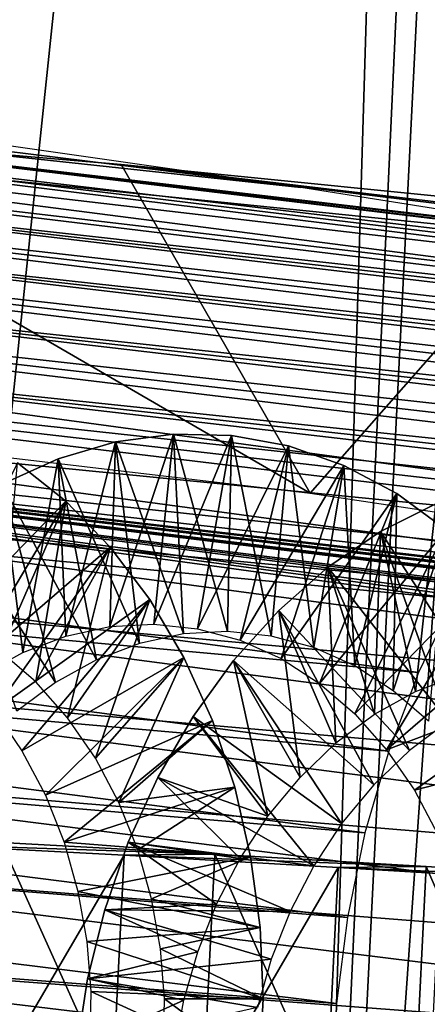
# Model space of a CAD drawing. Header units: millimetres. Extents: x -99 to 221, y -61 to 39.
# Tile 410 of 656: x 188.96 to 190.43, y -51.83 to -48.29. Entities that reach past the tile are written whole.
import ezdxf

# ---------------------------------------------------------------- set-up
doc = ezdxf.new("R2010")
doc.units = ezdxf.units.MM
doc.header["$LTSCALE"] = 33.374815
for name, color, linetype in [('122', 7, 'CONTINUOUS'), ('123', 7, 'CONTINUOUS'), ('127', 7, 'CONTINUOUS'), ('135', 7, 'CONTINUOUS'), ('136', 7, 'CONTINUOUS'), ('138', 7, 'CONTINUOUS'), ('151', 7, 'CONTINUOUS'), ('33', 7, 'CONTINUOUS'), ('34', 7, 'CONTINUOUS'), ('87', 7, 'CONTINUOUS'), ('88', 7, 'CONTINUOUS')]:
    doc.layers.add(name, color=color, linetype=linetype)

msp = doc.modelspace()

# ---------------------------------------------------------------- linework, layer by layer
at = {"layer": '122', "color": 7, "linetype": 'Continuous'}
for points in [[(184.4275, -48.4444, -219.4162), (184.6606, -48.3515, -219.1923), (205.2551, -50.9006, -240.0365), (184.4275, -48.4444, -219.4162)], [(205.2551, -50.9006, -240.0365), (184.6606, -48.3515, -219.1923), (205.3605, -50.8552, -239.9356), (205.2551, -50.9006, -240.0365)], [(205.3605, -50.8552, -239.9356), (184.6606, -48.3515, -219.1923), (205.4671, -50.8185, -239.8327), (205.3605, -50.8552, -239.9356)], [(205.4671, -50.8185, -239.8327), (184.6606, -48.3515, -219.1923), (187.7356, -48.6732, -222.0303), (205.4671, -50.8185, -239.8327)], [(184.2012, -48.5728, -219.6296), (184.4275, -48.4444, -219.4162), (205.1514, -50.9545, -240.1348), (184.2012, -48.5728, -219.6296)], [(205.1514, -50.9545, -240.1348), (184.4275, -48.4444, -219.4162), (205.2551, -50.9006, -240.0365), (205.1514, -50.9545, -240.1348)], [(183.9849, -48.7351, -219.8296), (184.2012, -48.5728, -219.6296), (204.9504, -51.087, -240.3225), (183.9849, -48.7351, -219.8296)], [(205.0498, -51.0167, -240.2302), (184.2012, -48.5728, -219.6296), (205.1514, -50.9545, -240.1348), (205.0498, -51.0167, -240.2302)], [(204.9504, -51.087, -240.3225), (184.2012, -48.5728, -219.6296), (205.0498, -51.0167, -240.2302), (204.9504, -51.087, -240.3225)], [(189.3261, -48.8089, -223.2545), (198.1891, -49.9039, -232.3424), (187.7356, -48.6732, -222.0303), (189.3261, -48.8089, -223.2545)], [(205.5747, -50.7905, -239.7279), (205.4671, -50.8185, -239.8327), (187.7356, -48.6732, -222.0303), (205.5747, -50.7905, -239.7279)], [(205.5747, -50.7905, -239.7279), (187.7356, -48.6732, -222.0303), (201.9065, -50.3501, -236.0597), (205.5747, -50.7905, -239.7279)], [(198.1891, -49.9039, -232.3424), (201.9065, -50.3501, -236.0597), (187.7356, -48.6732, -222.0303), (198.1891, -49.9039, -232.3424)], [(183.7812, -48.9294, -220.014), (183.9849, -48.7351, -219.8296), (204.7603, -51.2508, -240.4963), (183.7812, -48.9294, -220.014)], [(204.7603, -51.2508, -240.4963), (183.9849, -48.7351, -219.8296), (204.8538, -51.1651, -240.4113), (204.7603, -51.2508, -240.4963)], [(204.8538, -51.1651, -240.4113), (183.9849, -48.7351, -219.8296), (204.9504, -51.087, -240.3225), (204.8538, -51.1651, -240.4113)], [(197.1589, -49.7375, -230.9942), (198.1891, -49.9039, -232.3424), (189.3261, -48.8089, -223.2545), (197.1589, -49.7375, -230.9942)], [(190.9067, -48.9666, -224.4708), (197.1589, -49.7375, -230.9942), (189.3261, -48.8089, -223.2545), (190.9067, -48.9666, -224.4708)], [(183.5926, -49.153, -220.1802), (183.7812, -48.9294, -220.014), (204.5836, -51.4437, -240.6537), (183.5926, -49.153, -220.1802)], [(204.5836, -51.4437, -240.6537), (183.7812, -48.9294, -220.014), (204.6701, -51.3438, -240.5772), (204.5836, -51.4437, -240.6537)], [(204.6701, -51.3438, -240.5772), (183.7812, -48.9294, -220.014), (204.7603, -51.2508, -240.4963), (204.6701, -51.3438, -240.5772)], [(183.4216, -49.4032, -220.3262), (183.5926, -49.153, -220.1802), (204.4228, -51.663, -240.7926), (183.4216, -49.4032, -220.3262)], [(204.4228, -51.663, -240.7926), (183.5926, -49.153, -220.1802), (204.5011, -51.5502, -240.7256), (204.4228, -51.663, -240.7926)], [(204.5011, -51.5502, -240.7256), (183.5926, -49.153, -220.1802), (204.5836, -51.4437, -240.6537), (204.5011, -51.5502, -240.7256)], [(183.2702, -49.677, -220.4502), (183.4216, -49.4032, -220.3262), (190.5234, -50.3698, -227.447), (183.2702, -49.677, -220.4502)], [(204.3491, -51.7816, -240.8544), (183.4216, -49.4032, -220.3262), (204.4228, -51.663, -240.7926), (204.3491, -51.7816, -240.8544)], [(183.4216, -49.4032, -220.3262), (204.3491, -51.7816, -240.8544), (202.8214, -51.6584, -239.4053), (183.4216, -49.4032, -220.3262)], [(201.9634, -51.5684, -238.571), (183.4216, -49.4032, -220.3262), (202.3928, -51.6135, -238.9886), (201.9634, -51.5684, -238.571)], [(183.4216, -49.4032, -220.3262), (201.9634, -51.5684, -238.571), (199.9614, -51.3584, -236.6243), (183.4216, -49.4032, -220.3262)], [(202.3928, -51.6135, -238.9886), (183.4216, -49.4032, -220.3262), (202.8214, -51.6584, -239.4053), (202.3928, -51.6135, -238.9886)], [(199.1034, -51.2685, -235.79), (183.4216, -49.4032, -220.3262), (199.5328, -51.3135, -236.2076), (199.1034, -51.2685, -235.79)], [(183.4216, -49.4032, -220.3262), (199.1034, -51.2685, -235.79), (197.1014, -51.0586, -233.8433), (183.4216, -49.4032, -220.3262)], [(199.5328, -51.3135, -236.2076), (183.4216, -49.4032, -220.3262), (199.9614, -51.3584, -236.6243), (199.5328, -51.3135, -236.2076)], [(196.2434, -50.9687, -233.009), (183.4216, -49.4032, -220.3262), (196.6728, -51.0137, -233.4266), (196.2434, -50.9687, -233.009)], [(183.4216, -49.4032, -220.3262), (196.2434, -50.9687, -233.009), (193.5264, -50.6841, -230.3671), (183.4216, -49.4032, -220.3262)], [(196.6728, -51.0137, -233.4266), (183.4216, -49.4032, -220.3262), (197.1014, -51.0586, -233.8433), (196.6728, -51.0137, -233.4266)], [(190.5234, -50.3698, -227.447), (183.4216, -49.4032, -220.3262), (190.9528, -50.4147, -227.8645), (190.5234, -50.3698, -227.447)], [(190.9528, -50.4147, -227.8645), (183.4216, -49.4032, -220.3262), (191.3814, -50.4596, -228.2813), (190.9528, -50.4147, -227.8645)], [(191.3814, -50.4596, -228.2813), (183.4216, -49.4032, -220.3262), (192.6684, -50.5943, -229.5327), (191.3814, -50.4596, -228.2813)], [(192.6684, -50.5943, -229.5327), (183.4216, -49.4032, -220.3262), (193.0978, -50.6393, -229.9503), (192.6684, -50.5943, -229.5327)], [(193.0978, -50.6393, -229.9503), (183.4216, -49.4032, -220.3262), (193.5264, -50.6841, -230.3671), (193.0978, -50.6393, -229.9503)], [(183.1405, -49.9706, -220.5506), (183.2702, -49.677, -220.4502), (190.3956, -50.6357, -227.5482), (183.1405, -49.9706, -220.5506)], [(190.3956, -50.6357, -227.5482), (183.2702, -49.677, -220.4502), (190.5234, -50.3698, -227.447), (190.3956, -50.6357, -227.5482)], [(183.034, -50.2807, -220.6261), (183.1405, -49.9706, -220.5506), (190.2882, -50.9177, -227.6274), (183.034, -50.2807, -220.6261)], [(190.2882, -50.9177, -227.6274), (183.1405, -49.9706, -220.5506), (190.3956, -50.6357, -227.5482), (190.2882, -50.9177, -227.6274)], [(182.952, -50.6031, -220.6758), (183.034, -50.2807, -220.6261), (190.2025, -51.2123, -227.6836), (182.952, -50.6031, -220.6758)], [(190.2025, -51.2123, -227.6836), (183.034, -50.2807, -220.6261), (190.2882, -50.9177, -227.6274), (190.2025, -51.2123, -227.6836)], [(182.8956, -50.934, -220.6992), (182.952, -50.6031, -220.6758), (190.1396, -51.5162, -227.7162), (182.8956, -50.934, -220.6992)], [(190.1396, -51.5162, -227.7162), (182.952, -50.6031, -220.6758), (190.2025, -51.2123, -227.6836), (190.1396, -51.5162, -227.7162)], [(182.8655, -51.269, -220.6958), (182.8956, -50.934, -220.6992), (190.1001, -51.8255, -227.7248), (182.8655, -51.269, -220.6958)], [(190.1001, -51.8255, -227.7248), (182.8956, -50.934, -220.6992), (190.1396, -51.5162, -227.7162), (190.1001, -51.8255, -227.7248)], [(182.8621, -51.604, -220.6657), (182.8655, -51.269, -220.6958), (190.0845, -52.1367, -227.7092), (182.8621, -51.604, -220.6657)], [(190.0845, -52.1367, -227.7092), (182.8655, -51.269, -220.6958), (190.1001, -51.8255, -227.7248), (190.0845, -52.1367, -227.7092)], [(182.8854, -51.9349, -220.6093), (182.8621, -51.604, -220.6657), (190.0931, -52.446, -227.6697), (182.8854, -51.9349, -220.6093)], [(190.0931, -52.446, -227.6697), (182.8621, -51.604, -220.6657), (190.0845, -52.1367, -227.7092), (190.0931, -52.446, -227.6697)]]:
    msp.add_3dface(points, dxfattribs=at)
at = {"layer": '123', "color": 7, "linetype": 'Continuous'}
for points in [[(188.4427, -48.6732, -221.3232), (185.6047, -48.3515, -218.2482), (189.9721, -48.8908, -222.4995), (188.4427, -48.6732, -221.3232)], [(185.6047, -48.3515, -218.2482), (185.8286, -48.4444, -218.015), (189.9721, -48.8908, -222.4995), (185.6047, -48.3515, -218.2482)], [(189.9721, -48.8908, -222.4995), (185.8286, -48.4444, -218.015), (191.4257, -49.121, -223.6169), (189.9721, -48.8908, -222.4995)], [(185.8286, -48.4444, -218.015), (186.042, -48.5728, -217.7888), (191.4257, -49.121, -223.6169), (185.8286, -48.4444, -218.015)], [(192.7931, -49.3608, -224.6679), (186.042, -48.5728, -217.7888), (194.0646, -49.607, -225.6451), (192.7931, -49.3608, -224.6679)], [(191.4257, -49.121, -223.6169), (186.042, -48.5728, -217.7888), (192.7931, -49.3608, -224.6679), (191.4257, -49.121, -223.6169)], [(186.042, -48.5728, -217.7888), (186.2421, -48.7351, -217.5725), (194.0646, -49.607, -225.6451), (186.042, -48.5728, -217.7888)], [(186.2421, -48.7351, -217.5725), (186.4264, -48.9294, -217.3687), (206.8238, -51.1651, -238.4414), (186.2421, -48.7351, -217.5725)], [(194.0646, -49.607, -225.6451), (186.2421, -48.7351, -217.5725), (206.735, -51.087, -238.538), (194.0646, -49.607, -225.6451)], [(206.735, -51.087, -238.538), (186.2421, -48.7351, -217.5725), (206.8238, -51.1651, -238.4414), (206.735, -51.087, -238.538)], [(206.9088, -51.2508, -238.3478), (186.4264, -48.9294, -217.3687), (206.9896, -51.3438, -238.2576), (206.9088, -51.2508, -238.3478)], [(206.8238, -51.1651, -238.4414), (186.4264, -48.9294, -217.3687), (206.9088, -51.2508, -238.3478), (206.8238, -51.1651, -238.4414)], [(186.4264, -48.9294, -217.3687), (186.5926, -49.153, -217.1802), (206.9896, -51.3438, -238.2576), (186.4264, -48.9294, -217.3687)], [(206.9896, -51.3438, -238.2576), (186.5926, -49.153, -217.1802), (207.0662, -51.4437, -238.1711), (206.9896, -51.3438, -238.2576)], [(207.0662, -51.4437, -238.1711), (186.5926, -49.153, -217.1802), (207.138, -51.5502, -238.0886), (207.0662, -51.4437, -238.1711)], [(186.5926, -49.153, -217.1802), (186.7386, -49.4032, -217.0092), (207.138, -51.5502, -238.0886), (186.5926, -49.153, -217.1802)], [(186.7386, -49.4032, -217.0092), (186.8626, -49.677, -216.8578), (193.8594, -50.3698, -224.111), (186.7386, -49.4032, -217.0092)], [(207.138, -51.5502, -238.0886), (186.7386, -49.4032, -217.0092), (207.205, -51.663, -238.0104), (207.138, -51.5502, -238.0886)], [(207.205, -51.663, -238.0104), (186.7386, -49.4032, -217.0092), (207.2668, -51.7816, -237.9367), (207.205, -51.663, -238.0104)], [(207.2668, -51.7816, -237.9367), (186.7386, -49.4032, -217.0092), (193.8594, -50.3698, -224.111), (207.2668, -51.7816, -237.9367)], [(186.8626, -49.677, -216.8578), (186.963, -49.9706, -216.7281), (193.9606, -50.6357, -223.9832), (186.8626, -49.677, -216.8578)], [(193.8594, -50.3698, -224.111), (186.8626, -49.677, -216.8578), (193.9606, -50.6357, -223.9832), (193.8594, -50.3698, -224.111)], [(186.963, -49.9706, -216.7281), (187.0385, -50.2807, -216.6215), (194.0398, -50.9177, -223.8758), (186.963, -49.9706, -216.7281)], [(193.9606, -50.6357, -223.9832), (186.963, -49.9706, -216.7281), (194.0398, -50.9177, -223.8758), (193.9606, -50.6357, -223.9832)], [(187.0385, -50.2807, -216.6215), (187.0883, -50.6031, -216.5396), (194.096, -51.2123, -223.7901), (187.0385, -50.2807, -216.6215)], [(194.0398, -50.9177, -223.8758), (187.0385, -50.2807, -216.6215), (194.096, -51.2123, -223.7901), (194.0398, -50.9177, -223.8758)], [(187.0883, -50.6031, -216.5396), (187.1116, -50.934, -216.4832), (194.1286, -51.5162, -223.7271), (187.0883, -50.6031, -216.5396)], [(194.096, -51.2123, -223.7901), (187.0883, -50.6031, -216.5396), (194.1286, -51.5162, -223.7271), (194.096, -51.2123, -223.7901)], [(187.1116, -50.934, -216.4832), (187.1082, -51.269, -216.4531), (194.1372, -51.8255, -223.6876), (187.1116, -50.934, -216.4832)], [(194.1286, -51.5162, -223.7271), (187.1116, -50.934, -216.4832), (194.1372, -51.8255, -223.6876), (194.1286, -51.5162, -223.7271)], [(187.1082, -51.269, -216.4531), (187.0781, -51.604, -216.4497), (194.1217, -52.1367, -223.6721), (187.1082, -51.269, -216.4531)], [(194.1372, -51.8255, -223.6876), (187.1082, -51.269, -216.4531), (194.1217, -52.1367, -223.6721), (194.1372, -51.8255, -223.6876)], [(187.0781, -51.604, -216.4497), (187.0217, -51.9349, -216.473), (194.0822, -52.446, -223.6807), (187.0781, -51.604, -216.4497)], [(194.1217, -52.1367, -223.6721), (187.0781, -51.604, -216.4497), (194.0822, -52.446, -223.6807), (194.1217, -52.1367, -223.6721)]]:
    msp.add_3dface(points, dxfattribs=at)
at = {"layer": '127', "color": 7, "linetype": 'Continuous'}
for points in [[(190.0062, -49.9905, -223.7651), (187.7356, -48.6732, -222.0303), (187.6835, -49.7164, -221.9782), (190.0062, -49.9905, -223.7651)], [(189.3261, -48.8089, -223.2545), (187.7356, -48.6732, -222.0303), (190.0062, -49.9905, -223.7651), (189.3261, -48.8089, -223.2545)], [(190.9067, -48.9666, -224.4708), (189.3261, -48.8089, -223.2545), (190.0062, -49.9905, -223.7651), (190.9067, -48.9666, -224.4708)], [(192.0963, -50.304, -225.3722), (190.9067, -48.9666, -224.4708), (190.0062, -49.9905, -223.7651), (192.0963, -50.304, -225.3722)]]:
    msp.add_3dface(points, dxfattribs=at)
at = {"layer": '135', "color": 7, "linetype": 'Continuous'}
for points in [[(188.8967, -51.2471, -229.2693), (189.6634, -51.2888, -229.3373), (188.5609, -51.2514, -229.6919), (188.8967, -51.2471, -229.2693)], [(188.5609, -51.2514, -229.6919), (189.6634, -51.2888, -229.3373), (189.337, -51.2925, -229.7379), (188.5609, -51.2514, -229.6919)], [(189.6634, -51.2888, -229.3373), (190.4228, -51.3329, -229.4614), (189.337, -51.2925, -229.7379), (189.6634, -51.2888, -229.3373)], [(189.337, -51.2925, -229.7379), (190.4228, -51.3329, -229.4614), (190.107, -51.3363, -229.844), (189.337, -51.2925, -229.7379)], [(190.4228, -51.3329, -229.4614), (191.1709, -51.3793, -229.6411), (190.107, -51.3363, -229.844), (190.4228, -51.3329, -229.4614)], [(190.107, -51.3363, -229.844), (191.1709, -51.3793, -229.6411), (190.8664, -51.3825, -230.0093), (190.107, -51.3363, -229.844)]]:
    msp.add_3dface(points, dxfattribs=at)
at = {"layer": '136', "color": 7, "linetype": 'Continuous'}
for points in [[(188.8219, -52.7433, -229.1945), (189.5886, -52.785, -229.2625), (188.8967, -51.2471, -229.2693), (188.8219, -52.7433, -229.1945)], [(189.5886, -52.785, -229.2625), (189.6634, -51.2888, -229.3373), (188.8967, -51.2471, -229.2693), (189.5886, -52.785, -229.2625)], [(189.5886, -52.785, -229.2625), (190.348, -52.8292, -229.3867), (189.6634, -51.2888, -229.3373), (189.5886, -52.785, -229.2625)], [(190.348, -52.8292, -229.3867), (190.4228, -51.3329, -229.4614), (189.6634, -51.2888, -229.3373), (190.348, -52.8292, -229.3867)], [(190.348, -52.8292, -229.3867), (191.0961, -52.8756, -229.5663), (190.4228, -51.3329, -229.4614), (190.348, -52.8292, -229.3867)], [(191.0961, -52.8756, -229.5663), (191.1709, -51.3793, -229.6411), (190.4228, -51.3329, -229.4614), (191.0961, -52.8756, -229.5663)]]:
    msp.add_3dface(points, dxfattribs=at)
at = {"layer": '138', "color": 7, "linetype": 'Continuous'}
for points in [[(188.4861, -52.7477, -229.6171), (188.5609, -51.2514, -229.6919), (189.337, -51.2925, -229.7379), (188.4861, -52.7477, -229.6171)], [(189.2622, -52.7887, -229.6632), (188.4861, -52.7477, -229.6171), (189.337, -51.2925, -229.7379), (189.2622, -52.7887, -229.6632)], [(189.2622, -52.7887, -229.6632), (189.337, -51.2925, -229.7379), (190.107, -51.3363, -229.844), (189.2622, -52.7887, -229.6632)], [(190.0323, -52.8325, -229.7692), (189.2622, -52.7887, -229.6632), (190.107, -51.3363, -229.844), (190.0323, -52.8325, -229.7692)], [(190.0323, -52.8325, -229.7692), (190.107, -51.3363, -229.844), (190.8664, -51.3825, -230.0093), (190.0323, -52.8325, -229.7692)], [(190.7916, -52.8787, -229.9346), (190.0323, -52.8325, -229.7692), (190.8664, -51.3825, -230.0093), (190.7916, -52.8787, -229.9346)]]:
    msp.add_3dface(points, dxfattribs=at)
at = {"layer": '151', "color": 7, "linetype": 'Continuous'}
msp.add_3dface([(190.792, -53.6321, -227.7037), (190.3623, -53.5924, -227.2859), (190.5234, -50.3698, -227.447), (190.792, -53.6321, -227.7037)], dxfattribs=at)
at = {"layer": '33', "color": 5, "linetype": 'Continuous', "true_color": 0x0303ff}
for points in [[(189.7763, -59.9843, -211.6378), (193.3852, -25.4659, -211.4793), (191.7289, -59.4439, -209.7393), (189.7763, -59.9843, -211.6378)], [(193.1577, -25.756, -211.6778), (193.3852, -25.4659, -211.4793), (189.7763, -59.9843, -211.6378), (193.1577, -25.756, -211.6778)], [(192.9116, -26.0131, -211.8983), (193.1577, -25.756, -211.6778), (189.7763, -59.9843, -211.6378), (192.9116, -26.0131, -211.8983)], [(192.109, -26.7147, -212.6307), (192.9116, -26.0131, -211.8983), (189.7763, -59.9843, -211.6378), (192.109, -26.7147, -212.6307)], [(191.2767, -27.3366, -213.4008), (192.109, -26.7147, -212.6307), (189.7763, -59.9843, -211.6378), (191.2767, -27.3366, -213.4008)], [(187.8129, -60.3714, -213.5626), (191.2767, -27.3366, -213.4008), (189.7763, -59.9843, -211.6378), (187.8129, -60.3714, -213.5626)], [(190.4189, -27.8759, -214.2047), (191.2767, -27.3366, -213.4008), (187.8129, -60.3714, -213.5626), (190.4189, -27.8759, -214.2047)], [(189.5402, -28.3295, -215.0381), (190.4189, -27.8759, -214.2047), (187.8129, -60.3714, -213.5626), (189.5402, -28.3295, -215.0381)], [(188.6449, -28.6953, -215.8968), (189.5402, -28.3295, -215.0381), (187.8129, -60.3714, -213.5626), (188.6449, -28.6953, -215.8968)]]:
    msp.add_3dface(points, dxfattribs=at)
at = {"layer": '34', "color": 5, "linetype": 'Continuous', "true_color": 0x0303ff}
for points in [[(188.0219, -58.1881, -202.2299), (192.7645, 36.706, -206.9725), (190.1387, 0.7769, -206.007), (188.0219, -58.1881, -202.2299)], [(189.9345, -57.347, -200.4014), (192.7645, 36.706, -206.9725), (188.0219, -58.1881, -202.2299), (189.9345, -57.347, -200.4014)], [(194.593, 35.8649, -205.0599), (192.7645, 36.706, -206.9725), (189.9345, -57.347, -200.4014), (194.593, 35.8649, -205.0599)], [(191.8181, -56.3593, -198.6164), (194.593, 35.8649, -205.0599), (189.9345, -57.347, -200.4014), (191.8181, -56.3593, -198.6164)], [(188.0219, -58.1881, -202.2299), (190.1387, 0.7769, -206.007), (188.9874, -22.259, -204.8557), (188.0219, -58.1881, -202.2299)], [(188.9407, -22.7277, -204.8555), (188.0219, -58.1881, -202.2299), (188.9874, -22.259, -204.8557), (188.9407, -22.7277, -204.8555)]]:
    msp.add_3dface(points, dxfattribs=at)
at = {"layer": '87', "linetype": 'Continuous'}
for points in [[(189.3057, -49.806, -223.4082), (189.2859, -50.4699, -223.1179), (189.5146, -49.7779, -223.261), (189.3057, -49.806, -223.4082)], [(189.2859, -50.4699, -223.1179), (189.4445, -50.4611, -223.0247), (189.5146, -49.7779, -223.261), (189.2859, -50.4699, -223.1179)], [(189.5146, -49.7779, -223.261), (189.4445, -50.4611, -223.0247), (189.7231, -49.7827, -223.1107), (189.5146, -49.7779, -223.261)], [(189.0997, -49.8664, -223.5495), (189.1274, -50.5041, -223.2081), (189.3057, -49.806, -223.4082), (189.0997, -49.8664, -223.5495)], [(189.1274, -50.5041, -223.2081), (189.2859, -50.4699, -223.1179), (189.3057, -49.806, -223.4082), (189.1274, -50.5041, -223.2081)], [(189.4445, -50.4611, -223.0247), (189.6007, -50.4776, -222.9309), (189.7231, -49.7827, -223.1107), (189.4445, -50.4611, -223.0247)], [(189.7231, -49.7827, -223.1107), (189.6007, -50.4776, -222.9309), (189.9283, -49.8204, -222.9605), (189.7231, -49.7827, -223.1107)], [(189.6007, -50.4776, -222.9309), (189.7541, -50.5192, -222.8378), (189.9283, -49.8204, -222.9605), (189.6007, -50.4776, -222.9309)], [(189.9283, -49.8204, -222.9605), (189.7541, -50.5192, -222.8378), (190.1271, -49.8903, -222.8134), (189.9283, -49.8204, -222.9605)], [(188.954, -49.8817, -221.2261), (188.6284, -50.533, -221.2554), (189.1283, -50.0196, -221.0968), (188.954, -49.8817, -221.2261)], [(188.8993, -49.958, -223.6819), (188.9729, -50.5631, -223.2917), (189.0997, -49.8664, -223.5495), (188.8993, -49.958, -223.6819)], [(188.9729, -50.5631, -223.2917), (189.1274, -50.5041, -223.2081), (189.0997, -49.8664, -223.5495), (188.9729, -50.5631, -223.2917)], [(189.7541, -50.5192, -222.8378), (189.9014, -50.5854, -222.7485), (190.1271, -49.8903, -222.8134), (189.7541, -50.5192, -222.8378)], [(190.1271, -49.8903, -222.8134), (189.9014, -50.5854, -222.7485), (190.3168, -49.9913, -222.6724), (190.1271, -49.8903, -222.8134)], [(188.826, -50.6448, -223.3662), (188.9729, -50.5631, -223.2917), (188.8993, -49.958, -223.6819), (188.826, -50.6448, -223.3662)], [(189.9014, -50.5854, -222.7485), (190.0393, -50.6742, -222.666), (190.3168, -49.9913, -222.6724), (189.9014, -50.5854, -222.7485)], [(190.3168, -49.9913, -222.6724), (190.0393, -50.6742, -222.666), (190.4946, -50.1217, -222.5403), (190.3168, -49.9913, -222.6724)], [(188.6284, -50.533, -221.2554), (188.7552, -50.6427, -221.1818), (189.1283, -50.0196, -221.0968), (188.6284, -50.533, -221.2554)], [(189.1283, -50.0196, -221.0968), (188.7552, -50.6427, -221.1818), (189.2875, -50.1841, -220.9799), (189.1283, -50.0196, -221.0968)], [(190.2588, -50.1281, -225.1255), (190.3842, -50.7038, -224.7021), (190.4571, -50.0284, -224.9959), (190.2588, -50.1281, -225.1255)], [(190.3842, -50.7038, -224.7021), (190.5384, -50.6451, -224.6186), (190.4571, -50.0284, -224.9959), (190.3842, -50.7038, -224.7021)], [(190.0393, -50.6742, -222.666), (190.1661, -50.7839, -222.5924), (190.4946, -50.1217, -222.5403), (190.0393, -50.6742, -222.666)], [(190.0698, -50.2569, -225.2429), (190.2374, -50.7853, -224.7765), (190.2588, -50.1281, -225.1255), (190.0698, -50.2569, -225.2429)], [(190.4946, -50.1217, -222.5403), (190.1661, -50.7839, -222.5924), (190.658, -50.2795, -222.4199), (190.4946, -50.1217, -222.5403)], [(190.2374, -50.7853, -224.7765), (190.3842, -50.7038, -224.7021), (190.2588, -50.1281, -225.1255), (190.2374, -50.7853, -224.7765)], [(188.7552, -50.6427, -221.1818), (188.8697, -50.7717, -221.1187), (189.2875, -50.1841, -220.9799), (188.7552, -50.6427, -221.1818)], [(189.2875, -50.1841, -220.9799), (188.8697, -50.7717, -221.1187), (189.4294, -50.3725, -220.8778), (189.2875, -50.1841, -220.9799)], [(189.8929, -50.4126, -225.3455), (190.0984, -50.8886, -224.8405), (190.0698, -50.2569, -225.2429), (189.8929, -50.4126, -225.3455)], [(190.0984, -50.8886, -224.8405), (190.2374, -50.7853, -224.7765), (190.0698, -50.2569, -225.2429), (190.0984, -50.8886, -224.8405)], [(190.1661, -50.7839, -222.5924), (190.2804, -50.9128, -222.5294), (190.658, -50.2795, -222.4199), (190.1661, -50.7839, -222.5924)], [(190.658, -50.2795, -222.4199), (190.2804, -50.9128, -222.5294), (190.8047, -50.4619, -222.3137), (190.658, -50.2795, -222.4199)], [(188.8697, -50.7717, -221.1187), (188.9699, -50.9174, -221.0684), (189.4294, -50.3725, -220.8778), (188.8697, -50.7717, -221.1187)], [(189.4294, -50.3725, -220.8778), (188.9699, -50.9174, -221.0684), (189.5523, -50.5817, -220.7928), (189.4294, -50.3725, -220.8778)], [(189.7306, -50.5926, -225.4311), (189.9695, -51.0122, -224.8919), (189.8929, -50.4126, -225.3455), (189.7306, -50.5926, -225.4311)], [(189.9695, -51.0122, -224.8919), (190.0984, -50.8886, -224.8405), (189.8929, -50.4126, -225.3455), (189.9695, -51.0122, -224.8919)], [(190.8047, -50.4619, -222.3137), (190.2804, -50.9128, -222.5294), (190.9327, -50.666, -222.224), (190.8047, -50.4619, -222.3137)], [(188.9699, -50.9174, -221.0684), (189.0541, -51.0764, -221.0325), (189.5523, -50.5817, -220.7928), (188.9699, -50.9174, -221.0684)], [(189.5523, -50.5817, -220.7928), (189.0541, -51.0764, -221.0325), (189.6544, -50.8081, -220.7268), (189.5523, -50.5817, -220.7928)], [(189.585, -50.7937, -225.4977), (189.8542, -51.152, -224.9286), (189.7306, -50.5926, -225.4311), (189.585, -50.7937, -225.4977)], [(189.8542, -51.152, -224.9286), (189.9695, -51.0122, -224.8919), (189.7306, -50.5926, -225.4311), (189.8542, -51.152, -224.9286)], [(190.2804, -50.9128, -222.5294), (190.3805, -51.0583, -222.4791), (190.9327, -50.666, -222.224), (190.2804, -50.9128, -222.5294)], [(190.9327, -50.666, -222.224), (190.3805, -51.0583, -222.4791), (191.0404, -50.8883, -222.1529), (190.9327, -50.666, -222.224)], [(189.0541, -51.0764, -221.0325), (189.1215, -51.2459, -221.0124), (189.6544, -50.8081, -220.7268), (189.0541, -51.0764, -221.0325)], [(189.6544, -50.8081, -220.7268), (189.1215, -51.2459, -221.0124), (189.7345, -51.0481, -220.6814), (189.6544, -50.8081, -220.7268)], [(189.4583, -51.0125, -225.5438), (189.8542, -51.152, -224.9286), (189.585, -50.7937, -225.4977), (189.4583, -51.0125, -225.5438)], [(190.3805, -51.0583, -222.4791), (190.4647, -51.2173, -222.4432), (191.0404, -50.8883, -222.1529), (190.3805, -51.0583, -222.4791)], [(189.352, -51.2453, -225.5681), (189.7542, -51.3042, -224.9491), (189.4583, -51.0125, -225.5438), (189.352, -51.2453, -225.5681)], [(189.7542, -51.3042, -224.9491), (189.8542, -51.152, -224.9286), (189.4583, -51.0125, -225.5438), (189.7542, -51.3042, -224.9491)], [(189.7345, -51.0481, -220.6814), (189.1215, -51.2459, -221.0124), (189.7919, -51.2976, -220.6579), (189.7345, -51.0481, -220.6814)], [(189.1215, -51.2459, -221.0124), (189.1714, -51.4222, -221.009), (189.7919, -51.2976, -220.6579), (189.1215, -51.2459, -221.0124)], [(189.2675, -51.4881, -225.5696), (189.6696, -51.4678, -224.9529), (189.352, -51.2453, -225.5681), (189.2675, -51.4881, -225.5696)], [(189.6696, -51.4678, -224.9529), (189.7542, -51.3042, -224.9491), (189.352, -51.2453, -225.5681), (189.6696, -51.4678, -224.9529)], [(189.7919, -51.2976, -220.6579), (189.1714, -51.4222, -221.009), (189.8259, -51.5524, -220.6572), (189.7919, -51.2976, -220.6579)], [(189.1714, -51.4222, -221.009), (189.2034, -51.6021, -221.0232), (189.8259, -51.5524, -220.6572), (189.1714, -51.4222, -221.009)], [(189.6016, -51.6394, -224.939), (189.6696, -51.4678, -224.9529), (189.2675, -51.4881, -225.5696), (189.6016, -51.6394, -224.939)], [(189.2056, -51.7366, -225.5479), (189.6016, -51.6394, -224.939), (189.2675, -51.4881, -225.5696), (189.2056, -51.7366, -225.5479)], [(189.8259, -51.5524, -220.6572), (189.2034, -51.6021, -221.0232), (189.8366, -51.8082, -220.6797), (189.8259, -51.5524, -220.6572)], [(189.2034, -51.6021, -221.0232), (189.2176, -51.7826, -221.0554), (189.8366, -51.8082, -220.6797), (189.2034, -51.6021, -221.0232)], [(189.5517, -51.8136, -224.907), (189.6016, -51.6394, -224.939), (189.2056, -51.7366, -225.5479), (189.5517, -51.8136, -224.907)], [(189.167, -51.9867, -225.5028), (189.5517, -51.8136, -224.907), (189.2056, -51.7366, -225.5479), (189.167, -51.9867, -225.5028)], [(189.2176, -51.7826, -221.0554), (189.2141, -51.9602, -221.1057), (189.8242, -52.0608, -220.7256), (189.2176, -51.7826, -221.0554)], [(189.8366, -51.8082, -220.6797), (189.2176, -51.7826, -221.0554), (189.8242, -52.0608, -220.7256), (189.8366, -51.8082, -220.6797)], [(189.5199, -51.9871, -224.8574), (189.5517, -51.8136, -224.907), (189.167, -51.9867, -225.5028), (189.5199, -51.9871, -224.8574)]]:
    msp.add_3dface(points, dxfattribs=at)
at = {"layer": '88', "linetype": 'Continuous'}
for points in [[(189.3057, -49.806, -223.4082), (189.5146, -49.7779, -223.261), (189.5505, -50.4963, -223.3825), (189.3057, -49.806, -223.4082)], [(189.5505, -50.4963, -223.3825), (189.5146, -49.7779, -223.261), (189.7091, -50.4875, -223.2893), (189.5505, -50.4963, -223.3825)], [(189.5146, -49.7779, -223.261), (189.7231, -49.7827, -223.1107), (189.7091, -50.4875, -223.2893), (189.5146, -49.7779, -223.261)], [(189.0997, -49.8664, -223.5495), (189.3057, -49.806, -223.4082), (189.392, -50.5306, -223.4727), (189.0997, -49.8664, -223.5495)], [(189.392, -50.5306, -223.4727), (189.3057, -49.806, -223.4082), (189.5505, -50.4963, -223.3825), (189.392, -50.5306, -223.4727)], [(189.7091, -50.4875, -223.2893), (189.7231, -49.7827, -223.1107), (189.8653, -50.504, -223.1955), (189.7091, -50.4875, -223.2893)], [(189.7231, -49.7827, -223.1107), (189.9283, -49.8204, -222.9605), (189.8653, -50.504, -223.1955), (189.7231, -49.7827, -223.1107)], [(189.8653, -50.504, -223.1955), (189.9283, -49.8204, -222.9605), (190.0187, -50.5457, -223.1024), (189.8653, -50.504, -223.1955)], [(189.9283, -49.8204, -222.9605), (190.1271, -49.8903, -222.8134), (190.0187, -50.5457, -223.1024), (189.9283, -49.8204, -222.9605)], [(188.954, -49.8817, -221.2261), (189.1283, -50.0196, -221.0968), (188.893, -50.5595, -221.52), (188.954, -49.8817, -221.2261)], [(188.8993, -49.958, -223.6819), (189.0997, -49.8664, -223.5495), (189.2375, -50.5895, -223.5563), (188.8993, -49.958, -223.6819)], [(189.2375, -50.5895, -223.5563), (189.0997, -49.8664, -223.5495), (189.392, -50.5306, -223.4727), (189.2375, -50.5895, -223.5563)], [(190.0187, -50.5457, -223.1024), (190.1271, -49.8903, -222.8134), (190.166, -50.6118, -223.0131), (190.0187, -50.5457, -223.1024)], [(190.1271, -49.8903, -222.8134), (190.3168, -49.9913, -222.6724), (190.166, -50.6118, -223.0131), (190.1271, -49.8903, -222.8134)], [(188.7076, -50.0794, -223.8027), (188.8993, -49.958, -223.6819), (189.0906, -50.6712, -223.6308), (188.7076, -50.0794, -223.8027)], [(189.0906, -50.6712, -223.6308), (188.8993, -49.958, -223.6819), (189.2375, -50.5895, -223.5563), (189.0906, -50.6712, -223.6308)], [(190.166, -50.6118, -223.0131), (190.3168, -49.9913, -222.6724), (190.3039, -50.7006, -222.9306), (190.166, -50.6118, -223.0131)], [(190.3168, -49.9913, -222.6724), (190.4946, -50.1217, -222.5403), (190.3039, -50.7006, -222.9306), (190.3168, -49.9913, -222.6724)], [(188.893, -50.5595, -221.52), (189.1283, -50.0196, -221.0968), (189.0198, -50.6691, -221.4464), (188.893, -50.5595, -221.52)], [(189.1283, -50.0196, -221.0968), (189.2875, -50.1841, -220.9799), (189.0198, -50.6691, -221.4464), (189.1283, -50.0196, -221.0968)], [(190.2588, -50.1281, -225.1255), (190.4571, -50.0284, -224.9959), (190.6488, -50.7303, -224.9667), (190.2588, -50.1281, -225.1255)], [(188.9516, -50.7747, -223.6947), (188.7076, -50.0794, -223.8027), (189.0906, -50.6712, -223.6308), (188.9516, -50.7747, -223.6947)], [(190.0698, -50.2569, -225.2429), (190.2588, -50.1281, -225.1255), (190.502, -50.8117, -225.0411), (190.0698, -50.2569, -225.2429)], [(190.502, -50.8117, -225.0411), (190.2588, -50.1281, -225.1255), (190.6488, -50.7303, -224.9667), (190.502, -50.8117, -225.0411)], [(190.3039, -50.7006, -222.9306), (190.4946, -50.1217, -222.5403), (190.4307, -50.8103, -222.857), (190.3039, -50.7006, -222.9306)], [(189.0198, -50.6691, -221.4464), (189.2875, -50.1841, -220.9799), (189.1343, -50.7981, -221.3833), (189.0198, -50.6691, -221.4464)], [(189.2875, -50.1841, -220.9799), (189.4294, -50.3725, -220.8778), (189.1343, -50.7981, -221.3833), (189.2875, -50.1841, -220.9799)], [(189.8929, -50.4126, -225.3455), (190.0698, -50.2569, -225.2429), (190.363, -50.9151, -225.1051), (189.8929, -50.4126, -225.3455)], [(190.363, -50.9151, -225.1051), (190.0698, -50.2569, -225.2429), (190.502, -50.8117, -225.0411), (190.363, -50.9151, -225.1051)], [(189.1343, -50.7981, -221.3833), (189.4294, -50.3725, -220.8778), (189.2345, -50.9438, -221.333), (189.1343, -50.7981, -221.3833)], [(189.4294, -50.3725, -220.8778), (189.5523, -50.5817, -220.7928), (189.2345, -50.9438, -221.333), (189.4294, -50.3725, -220.8778)], [(189.7306, -50.5926, -225.4311), (189.8929, -50.4126, -225.3455), (190.2341, -51.0387, -225.1565), (189.7306, -50.5926, -225.4311)], [(190.2341, -51.0387, -225.1565), (189.8929, -50.4126, -225.3455), (190.363, -50.9151, -225.1051), (190.2341, -51.0387, -225.1565)], [(189.2345, -50.9438, -221.333), (189.5523, -50.5817, -220.7928), (189.3187, -51.1028, -221.2971), (189.2345, -50.9438, -221.333)], [(189.5523, -50.5817, -220.7928), (189.6544, -50.8081, -220.7268), (189.3187, -51.1028, -221.2971), (189.5523, -50.5817, -220.7928)], [(189.585, -50.7937, -225.4977), (189.7306, -50.5926, -225.4311), (190.1188, -51.1784, -225.1932), (189.585, -50.7937, -225.4977)], [(190.1188, -51.1784, -225.1932), (189.7306, -50.5926, -225.4311), (190.2341, -51.0387, -225.1565), (190.1188, -51.1784, -225.1932)], [(189.6544, -50.8081, -220.7268), (189.7345, -51.0481, -220.6814), (189.3187, -51.1028, -221.2971), (189.6544, -50.8081, -220.7268)], [(189.4583, -51.0125, -225.5438), (189.585, -50.7937, -225.4977), (190.0188, -51.3307, -225.2137), (189.4583, -51.0125, -225.5438)], [(190.0188, -51.3307, -225.2137), (189.585, -50.7937, -225.4977), (190.1188, -51.1784, -225.1932), (190.0188, -51.3307, -225.2137)], [(189.352, -51.2453, -225.5681), (189.4583, -51.0125, -225.5438), (190.0188, -51.3307, -225.2137), (189.352, -51.2453, -225.5681)], [(189.3187, -51.1028, -221.2971), (189.7345, -51.0481, -220.6814), (189.3861, -51.2723, -221.277), (189.3187, -51.1028, -221.2971)], [(189.7345, -51.0481, -220.6814), (189.7919, -51.2976, -220.6579), (189.3861, -51.2723, -221.277), (189.7345, -51.0481, -220.6814)], [(189.2675, -51.4881, -225.5696), (189.352, -51.2453, -225.5681), (189.9342, -51.4943, -225.2175), (189.2675, -51.4881, -225.5696)], [(189.9342, -51.4943, -225.2175), (189.352, -51.2453, -225.5681), (190.0188, -51.3307, -225.2137), (189.9342, -51.4943, -225.2175)], [(189.3861, -51.2723, -221.277), (189.7919, -51.2976, -220.6579), (189.436, -51.4487, -221.2736), (189.3861, -51.2723, -221.277)], [(189.7919, -51.2976, -220.6579), (189.8259, -51.5524, -220.6572), (189.436, -51.4487, -221.2736), (189.7919, -51.2976, -220.6579)], [(189.436, -51.4487, -221.2736), (189.8259, -51.5524, -220.6572), (189.468, -51.6286, -221.2878), (189.436, -51.4487, -221.2736)], [(189.2056, -51.7366, -225.5479), (189.2675, -51.4881, -225.5696), (189.8662, -51.6658, -225.2036), (189.2056, -51.7366, -225.5479)], [(189.8662, -51.6658, -225.2036), (189.2675, -51.4881, -225.5696), (189.9342, -51.4943, -225.2175), (189.8662, -51.6658, -225.2036)], [(189.8259, -51.5524, -220.6572), (189.8366, -51.8082, -220.6797), (189.468, -51.6286, -221.2878), (189.8259, -51.5524, -220.6572)], [(189.468, -51.6286, -221.2878), (189.8366, -51.8082, -220.6797), (189.4822, -51.8091, -221.32), (189.468, -51.6286, -221.2878)], [(189.8163, -51.8401, -225.1716), (189.2056, -51.7366, -225.5479), (189.8662, -51.6658, -225.2036), (189.8163, -51.8401, -225.1716)], [(189.167, -51.9867, -225.5028), (189.2056, -51.7366, -225.5479), (189.8163, -51.8401, -225.1716), (189.167, -51.9867, -225.5028)], [(189.4822, -51.8091, -221.32), (189.8242, -52.0608, -220.7256), (189.4787, -51.9867, -221.3703), (189.4822, -51.8091, -221.32)], [(189.8366, -51.8082, -220.6797), (189.8242, -52.0608, -220.7256), (189.4822, -51.8091, -221.32), (189.8366, -51.8082, -220.6797)]]:
    msp.add_3dface(points, dxfattribs=at)

doc.saveas('drawing.dxf')
